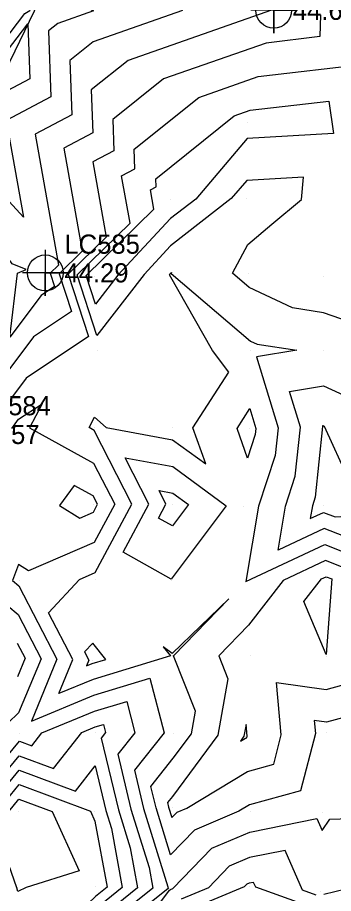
# Model space of a CAD drawing. Extents: x 2188792 to 2191981, y 386090 to 389710.
# Drawn here: x 2190450.1 to 2190491.4, y 387839.5 to 387953.9 of the extents above; entities that cross this region are included whole.
import ezdxf

# ---------------------------------------------------------------- set-up
doc = ezdxf.new("R2010")
doc.units = 0
for name, color, linetype in [('DTM Contours Major', 7, 'Continuous'), ('DTM Contours Minor', 7, 'Continuous'), ('Exist DTM QL2 LIDAR Elevation Point', 7, 'Continuous'), ('Exist DTM Regular Point Underwater CELL', 7, 'Continuous'), ('Exist DTM Regular Point Underwater Cogo Elevation', 7, 'Continuous'), ('Exist DTM Regular Point Underwater Cogo Number', 7, 'Continuous'), ('PH Exist DTM Breakline', 7, 'Continuous')]:
    doc.layers.add(name, color=color, linetype=linetype)

msp = doc.modelspace()

# ---------------------------------------------------------------- linework, layer by layer
at = {"layer": 'DTM Contours Major'}
for points in [[(2190445.8, 387942.8), (2190448.12, 387948.71), (2190451.49, 387953.12), (2190451.76, 387945.95), (2190445.8, 387942.8)], [(2190494.48, 387913.87), (2190490.11, 387915.4), (2190486.06, 387916.02), (2190480.38, 387918.7), (2190478.2, 387920.56), (2190480.22, 387924.32), (2190483.36, 387926.96), (2190487.24, 387930.2), (2190487.49, 387933.1), (2190480.07, 387932.67), (2190478.06, 387930.3), (2190470.13, 387924.11), (2190466.66, 387920.4), (2190460.5, 387912.42), (2190457.93, 387920.33), (2190464.84, 387927.09), (2190463.74, 387933.27), (2190465.48, 387934.19), (2190465.38, 387936.76), (2190473.83, 387943.51), (2190481.57, 387946.23), (2190495.8, 387947.9)], [(2190495.34, 387885.2), (2190490.2, 387887.22), (2190484.17, 387884.4), (2190485.12, 387890.15), (2190486.41, 387894.03), (2190487.08, 387900.45), (2190485.66, 387905.12), (2190490.09, 387905.83), (2190498.48, 387902.02)], [(2190449.38, 387900.27), (2190450.29, 387901.48), (2190453.35, 387903.51), (2190451.71, 387900.35), (2190460.08, 387895.76), (2190462.83, 387890.39), (2190460.17, 387885.4), (2190451.57, 387881.67), (2190450.25, 387882.5), (2190449.48, 387880.42), (2190450.32, 387879.71), (2190455.29, 387870.14), (2190451.95, 387862.05), (2190460.1, 387865.44), (2190467.43, 387867.66), (2190469.3, 387860.51), (2190465.4, 387855.63), (2190466.6, 387850.63), (2190469.77, 387840.4), (2190469.81, 387840.18), (2190460.3, 387832.52)], [(2190462.68, 387830.2), (2190470, 387839.98), (2190470.12, 387840.06), (2190470.41, 387840.18), (2190475.53, 387845.45), (2190480.48, 387847.57), (2190489.23, 387849.35), (2190489.91, 387847.78), (2190490.94, 387849.24), (2190500.36, 387849.55), (2190505.26, 387845.46), (2190509.94, 387846.72), (2190513.19, 387846.75), (2190514.46, 387850.21), (2190513.52, 387857.32), (2190520.58, 387858.43), (2190525.27, 387850.39), (2190528.6, 387842.1), (2190529.18, 387840.2), (2190530.28, 387837.9)], [(2190448.99, 387850.27), (2190450.33, 387851.88), (2190454.67, 387850.26), (2190458.2, 387842.49), (2190451.26, 387840.31), (2190450.17, 387839.81), (2190450.04, 387840.3), (2190447.51, 387847.44), (2190448.99, 387850.27)]]:
    msp.add_lwpolyline(points, dxfattribs=at)
at = {"layer": 'DTM Contours Minor'}
for points in [[(2190447.09, 387949.23), (2190451.11, 387954.49), (2190451.75, 387954.87), (2190451.94, 387955.21), (2190453.85, 387958.64), (2190460.08, 387954.82), (2190455.39, 387953.18), (2190454.18, 387952.21), (2190454.5, 387943.6), (2190448.68, 387940.52), (2190450.92, 387927.89), (2190442.36, 387937.18), (2190444.21, 387942.32), (2190444.84, 387943.49), (2190447.09, 387949.23)], [(2190489.72, 387954.29), (2190489.62, 387951.45), (2190482.6, 387950.62), (2190469.22, 387945.93), (2190462.58, 387940.62), (2190462.74, 387936.54), (2190459.98, 387935.08), (2190461.72, 387925.26), (2190456.75, 387920.41), (2190459.4, 387912.27), (2190451.27, 387906.86), (2190446.04, 387899.92), (2190445.35, 387895.6), (2190441.64, 387894.14), (2190439.78, 387895.88), (2190421.99, 387884.53), (2190402.69, 387884.9)], [(2190483.29, 387954.89), (2190464.61, 387948.34), (2190459.78, 387944.49), (2190459.99, 387938.9), (2190456.21, 387936.9), (2190458.6, 387923.43), (2190455.58, 387920.49), (2190457.19, 387915.54), (2190452.25, 387912.25), (2190442.7, 387899.56), (2190442.61, 387898.95), (2190442.08, 387898.74), (2190441.81, 387898.99), (2190420.75, 387885.55), (2190402.95, 387885.89)], [(2190471.68, 387954.86), (2190460, 387950.76), (2190456.98, 387948.35), (2190457.25, 387941.25), (2190452.44, 387938.71), (2190455.48, 387921.61), (2190454.41, 387920.56), (2190454.98, 387918.8), (2190453.23, 387917.64), (2190449.15, 387912.21), (2190450.15, 387920.54), (2190451.25, 387921.03), (2190449.43, 387921.76), (2190447.72, 387924.22), (2190439.87, 387933.25), (2190440.31, 387935.72), (2190440.57, 387936.17), (2190440.99, 387937.3), (2190442.88, 387942.56), (2190444.22, 387945.07), (2190446.05, 387949.75)], [(2190468.23, 387931.84), (2190468.19, 387932.9), (2190478.44, 387941.09), (2190480.54, 387941.83), (2190490.8, 387943.04), (2190491.39, 387938.8), (2190480.13, 387938.15), (2190473.41, 387930.24), (2190470.14, 387927.69), (2190463.23, 387920.29), (2190460.32, 387916.52), (2190459.1, 387920.26), (2190467.96, 387928.91), (2190467.51, 387931.46), (2190468.23, 387931.84)], [(2190470.4, 387898.8), (2190474.72, 387895.64), (2190473.05, 387900.37), (2190477.76, 387907.65), (2190475.61, 387910.46), (2190469.97, 387920.35), (2190470.09, 387920.51), (2190470.12, 387920.54), (2190470.27, 387920.66), (2190470.19, 387920.51), (2190480.56, 387911.69), (2190481.42, 387911.28), (2190486.61, 387910.49), (2190481.36, 387909.64), (2190484.17, 387900.37), (2190483.79, 387896.76), (2190481.6, 387890.12), (2190479.97, 387880.3), (2190490.28, 387885.12), (2190499.07, 387881.66)], [(2190480.17, 387896.42), (2190478.81, 387900.29), (2190480.48, 387902.87), (2190481.26, 387900.29), (2190481.18, 387899.49), (2190480.17, 387896.42)], [(2190497.13, 387863.69), (2190490.51, 387861.93), (2190488.9, 387862.15), (2190489.05, 387860.46), (2190487.12, 387852.95), (2190480.45, 387851.13), (2190479.04, 387850.28), (2190473.25, 387847.8), (2190470.14, 387844.59), (2190468.23, 387850.71), (2190467.56, 387853.52), (2190470.49, 387857.2), (2190472.86, 387860.4), (2190473.39, 387863.34), (2190470.53, 387870.59), (2190477.73, 387878.03), (2190470.36, 387870.87), (2190469.17, 387871.77), (2190470.12, 387870.57), (2190460.01, 387867.51), (2190455.55, 387865.66), (2190457.37, 387870.09), (2190454.19, 387876.21), (2190458.24, 387880.56), (2190460.29, 387881.45), (2190465.06, 387890.39), (2190460.13, 387900.03), (2190459.48, 387900.39), (2190460.19, 387901.76), (2190461.71, 387900.39), (2190470.4, 387898.8)], [(2190490.12, 387889.32), (2190491.62, 387888.73), (2190509.61, 387889.77), (2190493.4, 387893.56), (2190490.23, 387900.52), (2190490.04, 387900.61), (2190489.97, 387900.6), (2190489.99, 387900.53), (2190489.02, 387891.3), (2190488.65, 387890.17), (2190488.37, 387888.5), (2190490.12, 387889.32)], [(2190470.19, 387880.6), (2190463.94, 387884.11), (2190467.29, 387890.4), (2190464.19, 387896.46), (2190470.42, 387895.32), (2190477.41, 387890.18), (2190470.19, 387880.6)], [(2190460.59, 387890.38), (2190460.03, 387891.49), (2190457.55, 387892.85), (2190455.64, 387890.23), (2190458.27, 387888.58), (2190460.05, 387889.35), (2190460.59, 387890.38)], [(2190470.37, 387887.57), (2190468.55, 387888.58), (2190469.52, 387890.41), (2190468.63, 387892.16), (2190470.43, 387891.83), (2190472.46, 387890.34), (2190470.37, 387887.57)], [(2190496.83, 387880.47), (2190490.36, 387883.02), (2190484.85, 387880.44), (2190480.3, 387874.57), (2190476.44, 387870.58), (2190477.61, 387867.6), (2190476.29, 387860.24), (2190470.37, 387852.23), (2190469.72, 387851.42), (2190469.87, 387850.8), (2190470.29, 387849.45), (2190470.98, 387850.16), (2190472.26, 387850.7), (2190480.18, 387855.49), (2190483.6, 387856.42), (2190484.59, 387860.27), (2190483.98, 387867.11), (2190490.47, 387866.2), (2190493.77, 387867.08), (2190494.65, 387870.45), (2190496.54, 387876.51), (2190496.83, 387880.47)], [(2190490.43, 387870.77), (2190487.53, 387877.68), (2190489.82, 387880.63), (2190490.44, 387880.92), (2190491.17, 387880.63), (2190490.43, 387870.77)], [(2190444.77, 387880.53), (2190450.21, 387875.97), (2190453.21, 387870.2), (2190450.29, 387863.15), (2190448.94, 387861.83)], [(2190450.1, 387872.22), (2190451.12, 387870.26), (2190450.13, 387867.86)], [(2190459.98, 387872.24), (2190458.91, 387871.09), (2190459.46, 387870.03), (2190459.14, 387869.27), (2190459.91, 387869.58), (2190461.66, 387870.11), (2190459.98, 387872.24)], [(2190439.46, 387837.03), (2190437.65, 387840.41), (2190440.39, 387845.62), (2190442.91, 387850.43), (2190450.38, 387859.42), (2190452, 387858.81), (2190453.32, 387860.51), (2190460.2, 387863.36), (2190464.4, 387864.64), (2190465.47, 387860.54), (2190463.24, 387857.73), (2190464.96, 387850.54), (2190467.32, 387842.95), (2190467.82, 387840.23), (2190460.3, 387834.17), (2190456.17, 387830.24), (2190455.23, 387825.43), (2190448.38, 387826.22), (2190447.43, 387827.09), (2190446.62, 387827.54), (2190440.07, 387836.63), (2190439.46, 387837.03)], [(2190439.96, 387838.87), (2190439.17, 387840.35), (2190440.37, 387842.63), (2190444.43, 387850.39), (2190450.37, 387857.53), (2190454.85, 387855.86), (2190458.52, 387860.55), (2190460.29, 387861.29), (2190461.37, 387861.62), (2190461.65, 387860.56), (2190461.07, 387859.84), (2190463.32, 387850.46), (2190464.86, 387845.49), (2190465.83, 387840.27), (2190460.31, 387835.83), (2190454.46, 387830.27), (2190453.79, 387826.85), (2190448.93, 387827.41), (2190448.26, 387828.03), (2190447.68, 387828.35), (2190440.23, 387838.7), (2190439.96, 387838.87)], [(2190479.99, 387861.61), (2190479.72, 387860.08), (2190479.25, 387859.44), (2190479.91, 387859.84), (2190480.08, 387859.89), (2190480.13, 387860.08), (2190479.99, 387861.61)], [(2190449.48, 387828.61), (2190449.09, 387828.97), (2190448.74, 387829.16), (2190441.67, 387838.98), (2190441.32, 387840.31), (2190441.06, 387841.02), (2190445.95, 387850.35), (2190450.35, 387855.65), (2190457.71, 387852.91), (2190460.29, 387856.21), (2190461.68, 387850.37), (2190462.41, 387848.04), (2190463.83, 387840.32), (2190460.31, 387837.48), (2190452.75, 387830.29), (2190452.36, 387828.28), (2190449.48, 387828.61)], [(2190530, 387833.06), (2190526.62, 387840.12), (2190524.84, 387845.93), (2190523.03, 387850.45), (2190520.47, 387854.83), (2190516.63, 387854.22), (2190517.14, 387850.35), (2190515.11, 387844.84), (2190509.93, 387844.79), (2190502.48, 387842.77), (2190500.29, 387844.6), (2190496.09, 387844.46), (2190493.04, 387840.09), (2190490.14, 387839.4)], [(2190450.03, 387829.8), (2190449.91, 387829.92), (2190449.81, 387829.97), (2190447.62, 387833.01), (2190445.68, 387840.3), (2190444.29, 387844.23), (2190447.47, 387850.31), (2190450.34, 387853.76), (2190459.66, 387850.29), (2190460.24, 387849), (2190461.84, 387840.37), (2190460.31, 387839.14), (2190451.04, 387830.32), (2190450.92, 387829.7), (2190450.03, 387829.8)], [(2190489.15, 387839.34), (2190487.35, 387839.98), (2190485.1, 387845.18), (2190480.44, 387844.23), (2190477.8, 387843.1), (2190475.07, 387840.29), (2190471.5, 387838.81)], [(2190487.8, 387838), (2190481.25, 387840.36), (2190480.98, 387841), (2190480.4, 387840.89), (2190480.07, 387840.75), (2190479.74, 387840.4), (2190472.88, 387837.56)]]:
    msp.add_lwpolyline(points, dxfattribs=at)
at = {"layer": 'Exist DTM QL2 LIDAR Elevation Point'}
for p, q in [((2190480.15, 387940.19), (2190480.15, 387940.19)), ((2190470.15, 387930.19), (2190470.15, 387930.19)), ((2190480.05, 387930.33), (2190480.05, 387930.33)), ((2190460.15, 387920.19), (2190460.15, 387920.19)), ((2190470.12, 387920.51), (2190470.12, 387920.51)), ((2190480.33, 387920.57), (2190480.33, 387920.57)), ((2190490.08, 387920.13), (2190490.08, 387920.13)), ((2190460.58, 387910.52), (2190460.58, 387910.52)), ((2190480.59, 387910.44), (2190480.59, 387910.44)), ((2190490.13, 387910.51), (2190490.13, 387910.51)), ((2190460.13, 387900.39), (2190460.13, 387900.39)), ((2190470.4, 387900.41), (2190470.4, 387900.41)), ((2190480.44, 387900.26), (2190480.44, 387900.26)), ((2190490.04, 387900.53), (2190490.04, 387900.53)), ((2190460.01, 387890.38), (2190460.01, 387890.38)), ((2190470.44, 387890.41), (2190470.44, 387890.41)), ((2190479.72, 387890.11), (2190479.72, 387890.11)), ((2190490.09, 387890.18), (2190490.09, 387890.18)), ((2190450.34, 387880.4), (2190450.34, 387880.4)), ((2190460.32, 387880.6), (2190460.32, 387880.6)), ((2190470.19, 387880.36), (2190470.19, 387880.36)), ((2190479.93, 387880.26), (2190479.93, 387880.26)), ((2190490.45, 387880.65), (2190490.45, 387880.65)), ((2190470.36, 387870.59), (2190470.36, 387870.59)), ((2190480.55, 387870.57), (2190480.55, 387870.57)), ((2190490.43, 387870.46), (2190490.43, 387870.46)), ((2190459.89, 387870.02), (2190459.89, 387870.02)), ((2190450.39, 387860.48), (2190450.39, 387860.48)), ((2190460.32, 387860.57), (2190460.32, 387860.57)), ((2190470.57, 387860.5), (2190470.57, 387860.5)), ((2190479.9, 387860.07), (2190479.9, 387860.07)), ((2190490.52, 387860.52), (2190490.52, 387860.52)), ((2190450.32, 387850.24), (2190450.32, 387850.24)), ((2190460.23, 387850.29), (2190460.23, 387850.29)), ((2190470.34, 387850.82), (2190470.34, 387850.82)), ((2190480.51, 387850.19), (2190480.51, 387850.19)), ((2190489.99, 387850.12), (2190489.99, 387850.12)), ((2190450.16, 387840.3), (2190450.16, 387840.3)), ((2190460.31, 387840.41), (2190460.31, 387840.41)), ((2190469.99, 387840.17), (2190469.99, 387840.17)), ((2190480.39, 387840.42), (2190480.39, 387840.42)), ((2190489.66, 387839.84), (2190489.66, 387839.84))]:
    msp.add_line(p, q, dxfattribs=at)
at = {"layer": 'Exist DTM Regular Point Underwater CELL'}
for points in [[(2190483.6, 387957.89), (2190483.6, 387951.89), (2190483.6, 387954.89), (2190486.6, 387954.89), (2190480.6, 387954.89)], [(2190453.77, 387923.6), (2190453.77, 387917.6), (2190453.77, 387920.6), (2190456.77, 387920.6), (2190450.77, 387920.6)]]:
    msp.add_lwpolyline(points, dxfattribs=at)
for centre in [(2190483.6, 387954.89), (2190453.77, 387920.6)]:
    msp.add_circle(centre, 2.34, dxfattribs=at)
at = {"layer": 'PH Exist DTM Breakline'}
msp.add_lwpolyline([(2190458.85, 387989.47), (2190459.99, 387979.89), (2190458.84, 387971.05), (2190455.57, 387962.92), (2190452.3, 387954.8), (2190449.12, 387948.21), (2190445.38, 387942.1), (2190441.64, 387936), (2190437.87, 387930.12), (2190434.26, 387925.81), (2190433.02, 387924.16), (2190430.15, 387920.19), (2190426.54, 387919.54), (2190420.46, 387919.99), (2190414.82, 387917.12)], dxfattribs=at)

# ---------------------------------------------------------------- texts
at = {"layer": 'Exist DTM Regular Point Underwater Cogo Elevation'}
for s, p in [('44.61', (2190486.1, 387953.64)), ('44.29', (2190456.27, 387919.35)), ('44.57', (2190444.65, 387898.25))]:
    msp.add_text(s, height=2.5, dxfattribs=at).set_placement(p)
at = {"layer": 'Exist DTM Regular Point Underwater Cogo Number'}
for s, p in [('LC585', (2190456.27, 387923.1)), ('LC584', (2190444.65, 387902))]:
    msp.add_text(s, height=2.5, dxfattribs=at).set_placement(p)

doc.saveas('drawing.dxf')
